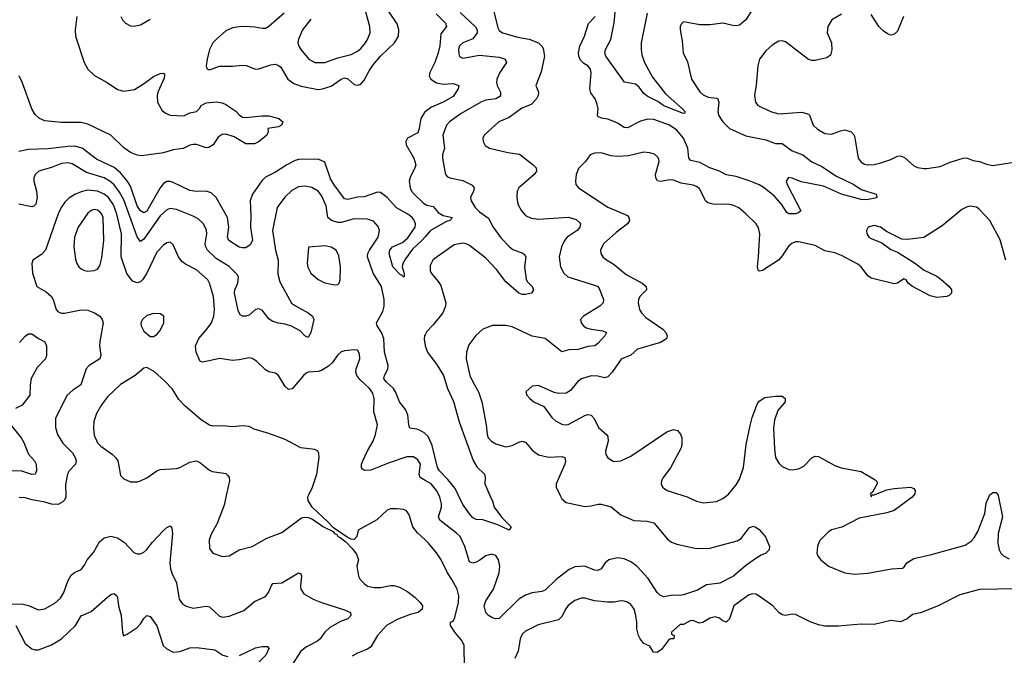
# Model space of a CAD drawing. Header units: inches. Extents: x 1649636 to 1815363, y 506543 to 641975.
# Tile 597 of 656: x 1757536 to 1763520, y 599029 to 602891. Entities that reach past the tile are written whole.
import ezdxf

# ---------------------------------------------------------------- set-up
doc = ezdxf.new("R2010")
doc.units = ezdxf.units.IN
doc.header["$MEASUREMENT"] = 0
for name, color, linetype in [('B7559', 7, 'Continuous'), ('B7569', 7, 'Continuous'), ('B7650', 7, 'Continuous'), ('B7660', 7, 'Continuous')]:
    doc.layers.add(name, color=color, linetype=linetype)

msp = doc.modelspace()

# ---------------------------------------------------------------- linework, layer by layer
at = {"layer": 'B7559', "color": 5}
for points, elevation in [([(1757816.9, 600000), (1757817.3, 599990), (1757809.3, 599970.7), (1757799.3, 599960.7), (1757770, 599944.8), (1757730, 599947.9), (1757690, 599960.3), (1757612.8, 599972.8), (1757570, 599985.1), (1757532.8, 599987.2)], 560), ([(1758791.5, 600000), (1758778.3, 599941.7), (1758737.4, 599830), (1758702, 599770), (1758688.8, 599730), (1758690, 599678), (1758710.3, 599650.3), (1758768.6, 599628.6), (1758810, 599632.7), (1758871.1, 599668.9), (1758950, 599690.4), (1759038.4, 599741.6), (1759130, 599775.2), (1759250, 599864.2), (1759270, 599869), (1759290, 599865.8), (1759316.2, 599856.2), (1759382, 599810), (1759441.1, 599781.1), (1759448.7, 599770), (1759463.2, 599763.2), (1759470.7, 599750), (1759484.3, 599744.3), (1759517.8, 599717.8), (1759557.5, 599677.5), (1759583.4, 599643.4), (1759595.5, 599610), (1759585.5, 599570), (1759595.5, 599510), (1759605.5, 599490), (1759630, 599465.5), (1759651, 599450), (1759690, 599440.3), (1759730, 599441.1), (1759790, 599452.7), (1759810, 599452.4), (1759843.7, 599443.7), (1759894.2, 599414.2), (1759940, 599380), (1759970.6, 599350), (1759984, 599330), (1759982.8, 599310), (1759958.8, 599290), (1759910, 599277.3), (1759830, 599246), (1759764.9, 599210), (1759711.2, 599148.8), (1759670, 599081.1), (1759650, 599066.4), (1759590, 599042.3), (1759557.1, 599022.9)], 580), ([(1760000, 599730.6), (1759954.1, 599774.1), (1759925.4, 599810), (1759903.5, 599883.5), (1759887.8, 599907.8), (1759870, 599915.6), (1759830, 599919.7), (1759790, 599918.7), (1759770, 599911.5), (1759707.7, 599852.3), (1759594, 599790), (1759584.9, 599750), (1759570, 599732.7), (1759550, 599734.5), (1759525.8, 599745.8), (1759442.8, 599802.8), (1759410, 599840.5), (1759314.3, 599930), (1759289.7, 599970), (1759287.7, 599992.3), (1759291.5, 600000)], 580), ([(1757410, 599338.4), (1757550, 599340.8), (1757590, 599331.6), (1757650, 599304.5), (1757689.1, 599310.9), (1757750, 599346.4), (1757783.7, 599376.3), (1757805, 599410), (1757830, 599479.3), (1757850, 599516.4), (1757870, 599532.4), (1757910, 599550.6), (1757930, 599577.3), (1757946.3, 599610), (1757985.4, 599654.6), (1758021.8, 599718.2), (1758050, 599743.1), (1758090, 599753.7), (1758130, 599742), (1758173.6, 599713.6), (1758230, 599653.4), (1758250, 599645.5), (1758270, 599646), (1758290, 599654.9), (1758310, 599672.7), (1758343.8, 599716.2), (1758410, 599786.4), (1758430, 599806), (1758450, 599815.5), (1758461.1, 599801.1), (1758464.9, 599770), (1758449.1, 599590), (1758453.5, 599553.5), (1758463.2, 599523.2), (1758490.3, 599470), (1758505.5, 599370), (1758524.1, 599344.1), (1758548.2, 599328.2), (1758590, 599315.6), (1758670, 599327.4), (1758690, 599324.2), (1758750, 599266), (1758770, 599260.8), (1758810, 599267.2), (1758898, 599302), (1758964.2, 599355.8), (1759030, 599386.9), (1759048.6, 599410), (1759066.2, 599453.8), (1759075.6, 599464.4), (1759130, 599470.2), (1759230, 599530.4), (1759244.9, 599524.9), (1759250, 599512), (1759242.8, 599450), (1759244.6, 599430), (1759262.6, 599402.6), (1759320.5, 599370), (1759370.4, 599350), (1759510, 599305.8), (1759546, 599290), (1759548.4, 599270), (1759530.5, 599250), (1759490, 599237.3), (1759421.1, 599198.9), (1759390.3, 599170), (1759363.1, 599130), (1759345.8, 599114.2), (1759279.3, 599080.7), (1759245.7, 599054.3), (1759190.3, 598970)], 560), ([(1757512.9, 599210), (1757570, 599101.3), (1757610, 599068.5), (1757630, 599062), (1757650, 599062.6), (1757730, 599092.7), (1757789.9, 599130.1), (1757874.7, 599210), (1757910.8, 599269.2), (1757970, 599294.3), (1758070, 599383.2), (1758090, 599398.5), (1758110, 599404.2), (1758126.7, 599390), (1758130, 599381), (1758136.3, 599330), (1758153.8, 599270), (1758160.5, 599170), (1758168, 599148), (1758190, 599158), (1758250, 599198.7), (1758270, 599219.3), (1758290, 599253), (1758310, 599270.5), (1758330, 599264.9), (1758369.1, 599209.1), (1758409, 599089), (1758430, 599068.2), (1758468.7, 599048.7), (1758510, 599053.1), (1758570, 599073.6), (1758610, 599076.9), (1758722.8, 599062.8), (1758770.8, 599030), (1758802, 599022)], 540), ([(1758871.3, 599028.7), (1758970, 599074), (1759010, 599082.6), (1759042, 599082), (1759050.3, 599070), (1759032.3, 599030), (1758991.6, 598988.4)], 540)]:
    msp.add_lwpolyline(points, dxfattribs=dict(at, elevation=elevation))
at = {"layer": 'B7569', "color": 5}
for points, elevation in [([(1760820, 600000), (1760830, 599978.8), (1760857.3, 599957.3), (1760970, 599934), (1761010, 599936.9), (1761052, 599948), (1761070, 599947.2), (1761130, 599930.2), (1761190, 599882.8), (1761268.7, 599848.7), (1761350, 599844.7), (1761390, 599834.9), (1761474.1, 599734.1), (1761496.6, 599716.6), (1761530, 599704.9), (1761650, 599678.8), (1761730, 599679.8), (1761896.2, 599723.8), (1761920.4, 599739.6), (1761970, 599803.7), (1761993.1, 599813.1), (1762010, 599808.4), (1762030, 599792.4), (1762068.5, 599748.5), (1762092.7, 599690), (1762090.4, 599669.7), (1762070.7, 599650), (1762041.7, 599638.3), (1762010, 599617.4), (1761947.6, 599572.4), (1761874, 599510), (1761792.1, 599467.9), (1761710, 599456.5), (1761655.8, 599424.2), (1761570, 599395.9), (1761550, 599392.5), (1761505.6, 599394.4), (1761450, 599383.5), (1761430, 599393), (1761410, 599411.6), (1761355.3, 599495.3), (1761286.9, 599570), (1761250, 599597.7), (1761210, 599614.8), (1761170, 599621.1), (1761117, 599610), (1761095.2, 599590), (1761070, 599554), (1761050, 599543.5), (1761030, 599545.5), (1760970, 599569.8), (1760910, 599566.3), (1760875.6, 599550), (1760796.1, 599490), (1760730, 599425.8), (1760710, 599415.9), (1760650, 599408.7), (1760610, 599393.8), (1760570.7, 599369.3), (1760450, 599252.8), (1760430, 599249.7), (1760410, 599256), (1760386.3, 599270), (1760368.3, 599288.3), (1760358.8, 599330), (1760370, 599360.3), (1760415.8, 599430), (1760450.4, 599530), (1760454.7, 599570), (1760445.3, 599610), (1760430, 599634.8), (1760404.2, 599644.2), (1760370, 599634.4), (1760333.2, 599606.8), (1760310, 599595.2), (1760290, 599589.8), (1760270, 599597.4), (1760242, 599690), (1760212.9, 599750), (1760191.7, 599771.7), (1760089.8, 599850), (1760082.3, 599870), (1760099.9, 599930), (1760100.2, 599950), (1760090.5, 599990), (1760085.2, 600000)], 560), ([(1760394.2, 600000), (1760410, 599964.7), (1760420.7, 599930), (1760467.2, 599867.2), (1760523.8, 599810), (1760511.3, 599790), (1760442.2, 599822.3), (1760350, 599851.3), (1760310, 599854), (1760290, 599864.7), (1760270, 599887.8), (1760230, 599945.7), (1760203.1, 600000)], 540), ([(1761567.3, 600000), (1761592.3, 599992.3), (1761650, 599966), (1761690, 599955.6), (1761770, 599963.6), (1761810, 599982.6), (1761832.9, 600000)], 580), ([(1762967.9, 600000), (1762960.4, 599990), (1762851, 599909), (1762805.9, 599894.1), (1762637.2, 599862.8), (1762532.2, 599807.8), (1762470, 599791.9), (1762450, 599778), (1762396.2, 599723.8), (1762384.5, 599690), (1762380.3, 599650), (1762388.8, 599630), (1762404.9, 599610), (1762451.8, 599570), (1762550, 599530.2), (1762610, 599522.5), (1762690, 599527.6), (1762835.2, 599555.2), (1762902, 599558), (1762910, 599562.8), (1762926.6, 599590), (1762970, 599617), (1763078.2, 599641.8), (1763281.1, 599698.9), (1763318, 599722), (1763337.2, 599742.8), (1763359.1, 599780.9), (1763401.7, 599890), (1763410, 599954), (1763429.2, 600000)], 580), ([(1762708.9, 600000), (1762710, 599992), (1762714, 600000)], 580), ([(1763482.4, 600000), (1763508.8, 599870), (1763482.8, 599770), (1763479.6, 599710), (1763489.2, 599669.2), (1763498.9, 599650), (1763514.2, 599634.2), (1763550, 599615.8)], 580), ([(1760239.7, 598950), (1760238, 599090), (1760221.8, 599121.8), (1760180.5, 599170), (1760155.1, 599210), (1760155.3, 599230), (1760170, 599237.3), (1760180.7, 599259.3), (1760202.2, 599350), (1760205.4, 599390), (1760194.7, 599430), (1760163.1, 599490), (1760135.6, 599530), (1760097.7, 599610), (1760070, 599651.3), (1760021.7, 599710), (1760000, 599730.6)], 580), ([(1763592.2, 599432.2), (1763370, 599429.8), (1763250, 599396.1), (1763118.4, 599330), (1763010, 599288), (1762962.4, 599277.6), (1762930, 599249.8), (1762890, 599232), (1762830, 599239.8), (1762730, 599215.6), (1762650, 599218.8), (1762510, 599206.5), (1762430, 599207), (1762390, 599213.8), (1762335.2, 599235.2), (1762250, 599277.7), (1762230, 599279.1), (1762190, 599271.8), (1762170, 599275.5), (1762150, 599289.8), (1762112.8, 599330), (1762030, 599388.5), (1762010, 599399.9), (1761990, 599402.4), (1761966, 599394), (1761876.5, 599330), (1761850, 599249.7), (1761830, 599229.8), (1761810, 599238.2), (1761790, 599255.5), (1761762.6, 599262.6), (1761730, 599254.3), (1761688, 599228), (1761665, 599225), (1761630, 599239.5), (1761610, 599238), (1761570, 599215.3), (1761550, 599216), (1761498, 599170), (1761498, 599158), (1761514, 599150), (1761510.8, 599130), (1761490.7, 599129.3), (1761479.6, 599120.4), (1761436.7, 599063.3), (1761410, 599047), (1761388.1, 599048.1), (1761365.4, 599085.4), (1761330, 599101.1), (1761307.1, 599130), (1761296.8, 599150), (1761286, 599190), (1761287.6, 599230), (1761281.5, 599270), (1761269.6, 599310), (1761250, 599337.6), (1761230, 599351.6), (1761210, 599358.4), (1761190, 599360.7), (1761148.8, 599351.2), (1761107.8, 599352.3), (1761030, 599359.8), (1760970, 599376.8), (1760950, 599377.1), (1760910, 599361.8), (1760870, 599330.9), (1760854, 599310), (1760832.5, 599267.5), (1760810, 599244.8), (1760686.2, 599213.8), (1760610, 599176.4), (1760590, 599158), (1760578.2, 599130), (1760565.2, 599054.8), (1760546, 599010)], 580)]:
    msp.add_lwpolyline(points, dxfattribs=dict(at, elevation=elevation))
at = {"layer": 'B7650', "color": 5}
for points, elevation in [([(1759306.1, 602893.9), (1759255.2, 602830), (1759230, 602772.3), (1759227.2, 602750), (1759232.3, 602730), (1759244.7, 602710), (1759293.7, 602650), (1759331, 602631), (1759390, 602631.1), (1759470, 602659), (1759550, 602680.2), (1759590, 602699.6), (1759610, 602715.3), (1759638, 602750), (1759650.9, 602770), (1759665.7, 602810), (1759663.9, 602850), (1759619.1, 603010)], 540), ([(1757883.4, 602910), (1757873.9, 602830), (1757875.5, 602790), (1757928.4, 602630), (1757951, 602590), (1757991.5, 602551.5), (1758069, 602510), (1758130, 602467.5), (1758170, 602455.8), (1758233.4, 602466.6), (1758295.8, 602504.2), (1758350, 602546.5), (1758390, 602563.8), (1758410, 602566), (1758417.1, 602557.1), (1758414.9, 602534.9), (1758376.3, 602450), (1758371.9, 602430), (1758373.8, 602390), (1758400.9, 602340.9), (1758422.1, 602322.1), (1758450, 602311.3), (1758533.1, 602306.9), (1758570, 602324.3), (1758610, 602333.4), (1758629.2, 602350.8), (1758638.8, 602370), (1758670, 602386.4), (1758731.3, 602391.3), (1758766.3, 602386.3), (1758790, 602376.3), (1758850, 602335), (1758870, 602312.7), (1758890, 602299), (1758910, 602296.5), (1759007.5, 602307.5), (1759050, 602306), (1759110.4, 602290), (1759136.3, 602270), (1759127.7, 602250), (1759110, 602239.7), (1759044.7, 602230), (1759046, 602210), (1759038, 602190), (1758990.8, 602150), (1758962.5, 602137.5), (1758910, 602135.8), (1758838.9, 602178.9), (1758790, 602196.3), (1758767.6, 602192.4), (1758742.7, 602177.3), (1758713, 602130), (1758685.1, 602114.9), (1758670, 602111.6), (1758611.6, 602131.6), (1758590, 602132.9), (1758570, 602128), (1758530, 602107.7), (1758470, 602100.8), (1758410, 602081.9), (1758276.3, 602063.7), (1758250, 602066.8), (1758210, 602084.9), (1758170, 602112.2), (1758090, 602189.9), (1757950, 602255.8), (1757910, 602265.6), (1757790, 602265.7), (1757690, 602276.8), (1757656.8, 602290), (1757630, 602315.1), (1757610, 602348.6), (1757551.9, 602511.9), (1757532.3, 602550)], 480), ([(1758150.3, 602910), (1758160.9, 602890), (1758179.5, 602870), (1758210, 602853.8), (1758230, 602852.4), (1758270, 602859.7), (1758330, 602893.4)], 520), ([(1759142.8, 602930), (1759050, 602849.7), (1759030, 602837.7), (1759010, 602836.4), (1758966.3, 602846.3), (1758909, 602849), (1758870, 602848.2), (1758830, 602840.7), (1758790, 602823.5), (1758730, 602771), (1758710, 602749.7), (1758689.5, 602710), (1758675.9, 602650), (1758670.4, 602610.4), (1758672.8, 602592.8), (1758690, 602586), (1758751.4, 602608.6), (1758830, 602608.8), (1758890, 602614.5), (1758912.5, 602612.5), (1758970, 602590.3), (1758990, 602591.4), (1759062.8, 602617.2), (1759090, 602619.8), (1759110, 602613.2), (1759122.5, 602602.5), (1759166.2, 602530), (1759202.7, 602502.7), (1759246.6, 602486.6), (1759350, 602466.4), (1759377, 602470), (1759430, 602487.1), (1759490, 602529.4), (1759510, 602536.8), (1759530, 602531.8), (1759570, 602496.8), (1759590, 602492.9), (1759610, 602500.1), (1759630, 602522.7), (1759659.2, 602580.8), (1759683.8, 602616.2), (1759730, 602670.1), (1759813.9, 602750), (1759837.6, 602790), (1759839.9, 602830), (1759830, 602865.1), (1759780.1, 602940.1)], 520), ([(1760000, 602331), (1759998.6, 602330), (1759974.6, 602290), (1759964.5, 602230), (1759955.7, 602204.3), (1759893.4, 602170), (1759882.3, 602150), (1759884.4, 602130), (1759931, 602050), (1759943.2, 602010), (1759938.6, 601990), (1759908.5, 601931.5), (1759903.9, 601910), (1759908.4, 601870), (1759917.7, 601850), (1759932.8, 601830), (1759990, 601776.1), (1760000, 601770)], 520), ([(1760000, 601571.8), (1759980.9, 601550), (1759924.4, 601495.6), (1759881.2, 601438.8), (1759865.3, 601410), (1759860.9, 601390), (1759872.2, 601347.8), (1759873.4, 601330), (1759870, 601326), (1759859.1, 601339.1), (1759850, 601340.7), (1759804.2, 601390), (1759782.2, 601470), (1759784.9, 601490), (1759802.8, 601510), (1759862.9, 601537.1), (1759895.1, 601564.9), (1759939.9, 601630), (1759941.3, 601650), (1759933.6, 601673.6), (1759920.9, 601690), (1759894.8, 601710), (1759827.2, 601747.2), (1759770, 601811), (1759730, 601840.2), (1759710, 601842.8), (1759630, 601814), (1759590, 601811.6), (1759530, 601797.8), (1759510, 601802.9), (1759446.7, 601886.7), (1759424.4, 601924.4), (1759390, 602026.2), (1759350, 602043.9), (1759230, 602040.5), (1759210, 602036.1), (1759159.2, 602010), (1759090, 601964.3), (1759030, 601934.2), (1759007.3, 601912.7), (1758951.3, 601830), (1758936.5, 601790), (1758941.3, 601701.3), (1758938.5, 601630), (1758950.6, 601550), (1758936.9, 601523.1), (1758910, 601504.1), (1758890, 601503.7), (1758869.6, 601509.6), (1758806.4, 601550), (1758798.6, 601570), (1758807.9, 601630), (1758799.9, 601690), (1758730.8, 601810.8), (1758699.2, 601839.2), (1758670, 601848.2), (1758610, 601846.6), (1758570, 601852.1), (1758470, 601901.7), (1758450, 601908.4), (1758430, 601907.7), (1758410, 601895.8), (1758390.4, 601869.6), (1758310, 601726.6), (1758290, 601718.1), (1758270, 601730.5), (1758250, 601759.4), (1758210, 601879), (1758190, 601912.5), (1758150, 601961.3), (1758110, 601992.8), (1758002.5, 602042.5), (1757916, 602110), (1757870, 602122), (1757830, 602121), (1757710, 602105.7), (1757590, 602101.3), (1757531, 602089)], 520), ([(1760000, 600375.6), (1759997.8, 600377.8), (1759970, 600394.2), (1759950, 600402.4), (1759907, 600410), (1759900.5, 600430), (1759894.2, 600490), (1759881.7, 600521.7), (1759845.1, 600570), (1759820.6, 600630), (1759807.6, 600650), (1759762.8, 600690), (1759749.8, 600710), (1759754, 600730), (1759773.4, 600766.6), (1759775.2, 600790), (1759753.2, 600870), (1759750, 600953), (1759735.7, 600990), (1759709, 601030), (1759705.7, 601050), (1759742.7, 601117.3), (1759751.2, 601150), (1759751.4, 601190), (1759734.3, 601270), (1759684.8, 601350), (1759649.9, 601450), (1759652.9, 601470), (1759662.9, 601490), (1759714, 601570), (1759722, 601610), (1759714.2, 601634.2), (1759686.5, 601666.5), (1759650, 601678.2), (1759570, 601680.6), (1759490, 601658.9), (1759470, 601659.2), (1759431.6, 601671.6), (1759409.8, 601690), (1759399, 601759), (1759370, 601823.5), (1759350, 601848.2), (1759311.7, 601871.7), (1759270, 601879.7), (1759230, 601875.3), (1759190, 601853.1), (1759146.9, 601813.1), (1759101.5, 601750), (1759073, 601610), (1759091.5, 601491.5), (1759107.2, 601430), (1759105, 601345), (1759117.5, 601297.5), (1759188.7, 601168.7), (1759211.7, 601151.7), (1759290.5, 601110), (1759314.9, 601090), (1759323.8, 601070), (1759305.5, 600990), (1759290, 600959.3), (1759270, 600969.5), (1759241.3, 601001.3), (1759188.6, 601028.6), (1759150, 601040.6), (1759106.3, 601046.3), (1759070, 601059.8), (1759050, 601074.3), (1759010, 601125.4), (1758990, 601133.7), (1758970, 601129.7), (1758930, 601096.4), (1758910, 601089.7), (1758890, 601089.7), (1758877.2, 601097.3), (1758864.7, 601124.7), (1758841.2, 601230), (1758844.5, 601250), (1758863.1, 601290), (1758865.6, 601325.6), (1758860.7, 601340.7), (1758810.4, 601390.4), (1758730, 601439.2), (1758677.5, 601490), (1758666.8, 601510), (1758663.2, 601530), (1758673, 601590), (1758672.2, 601612.2), (1758654, 601650), (1758620.5, 601680.5), (1758590, 601697.7), (1758490, 601737.8), (1758450, 601744.6), (1758430, 601736.2), (1758390, 601699.8), (1758310, 601584.2), (1758290, 601558.2), (1758270, 601542.6), (1758250, 601571.6), (1758170, 601795.7), (1758143.4, 601843.4), (1758110, 601886.8), (1758083.9, 601910), (1758050, 601929.9), (1757942.4, 601962.4), (1757854.6, 602014.6), (1757830, 602022.1), (1757790, 602016.9), (1757730, 601992.7), (1757664.7, 601975.3), (1757650, 601968.7), (1757630, 601951.1), (1757623.2, 601930), (1757623, 601910), (1757638.5, 601850), (1757643.5, 601810), (1757634.9, 601770), (1757621.8, 601758.2), (1757610, 601754.2), (1757530.8, 601770.8)], 540), ([(1760000, 600092), (1759969.8, 600110), (1759963.9, 600130), (1759971.4, 600190), (1759956.8, 600216.8), (1759930, 600234.8), (1759890, 600234.8), (1759781.7, 600198.3), (1759670, 600153.8), (1759632.6, 600152.6), (1759619.5, 600159.5), (1759613.6, 600170), (1759614, 600190), (1759622, 600210), (1759649.3, 600270.7), (1759683.5, 600330), (1759699.1, 600370), (1759711.1, 600430), (1759688.6, 600508.6), (1759691.2, 600588.8), (1759682.2, 600622.2), (1759662.6, 600650), (1759603.8, 600703.8), (1759584.5, 600730), (1759579.5, 600750), (1759581.5, 600770), (1759603.5, 600830), (1759600.5, 600860.5), (1759590, 600882.7), (1759570, 600885.1), (1759510, 600879.7), (1759490, 600873.6), (1759470, 600855.6), (1759434.6, 600805.4), (1759413.5, 600786.5), (1759370, 600759.2), (1759350, 600753.2), (1759290.2, 600749.8), (1759277.1, 600742.9), (1759261.5, 600730), (1759192.8, 600647.2), (1759170, 600643), (1759150, 600661.6), (1759109.8, 600729.8), (1759090, 600743), (1759050, 600751.3), (1759030, 600763), (1758976.3, 600816.3), (1758950, 600832.4), (1758930, 600836), (1758870, 600823.9), (1758830, 600821), (1758751.8, 600831.8), (1758650, 600809.6), (1758633.6, 600813.6), (1758609.7, 600870), (1758605.6, 600910), (1758625.9, 600954.1), (1758674.5, 601010), (1758701.4, 601050), (1758715.3, 601090), (1758721.1, 601130), (1758713.6, 601210), (1758690.7, 601290), (1758679.3, 601310), (1758610, 601370.9), (1758544.8, 601404.8), (1758521.9, 601421.9), (1758501, 601450), (1758470, 601523.7), (1758450, 601538.7), (1758430, 601535.1), (1758410, 601521.7), (1758370, 601479.1), (1758309, 601351), (1758282.8, 601310), (1758270, 601298.7), (1758250, 601291.9), (1758221.6, 601301.6), (1758187.8, 601347.8), (1758153.6, 601450), (1758154.3, 601590), (1758127.2, 601710), (1758106, 601766), (1758075.8, 601810), (1758050, 601831.4), (1758010, 601849.4), (1757950, 601854.8), (1757910, 601845.5), (1757871.1, 601828.9), (1757834.3, 601805.7), (1757810, 601781.7), (1757788.4, 601750), (1757770, 601711.6), (1757694.2, 601490), (1757670, 601463.5), (1757616.3, 601430), (1757610.4, 601409.6), (1757613.7, 601350), (1757641, 601270), (1757696.7, 601236.7), (1757729.3, 601209.3), (1757739.6, 601190), (1757757.8, 601130), (1757770, 601114.9), (1757790, 601107.2), (1757808.2, 601108.2), (1757910, 601127.2), (1757950, 601126.7), (1757990.4, 601110), (1758022.6, 601090), (1758038.5, 601070), (1758044, 601050), (1758023.4, 600936.6), (1758021.8, 600910), (1758029.1, 600850), (1758024.2, 600830), (1757959.5, 600790), (1757941.3, 600770), (1757907.1, 600672.9), (1757859.3, 600640.7), (1757824.9, 600610), (1757753.8, 600470), (1757753.9, 600413.9), (1757766.7, 600370), (1757798, 600318), (1757858.3, 600258.3), (1757874, 600230), (1757879.1, 600210), (1757874.9, 600190), (1757838, 600150), (1757826.9, 600130), (1757814.1, 600065.9), (1757816.9, 600000)], 560), ([(1757535.8, 600930), (1757570, 600968.8), (1757590, 600981.7), (1757610, 600983.1), (1757650, 600952.9), (1757690, 600933.7), (1757699.5, 600910), (1757699.5, 600850), (1757692.4, 600830), (1757642.9, 600777.1), (1757607.1, 600710), (1757599.4, 600670), (1757598.2, 600610), (1757551.3, 600548.7), (1757510, 600527.6)], 540), ([(1760000, 600976.2), (1759997.1, 600970), (1759994.6, 600950), (1760000, 600911.1)], 540), ([(1759291.5, 600000), (1759316.3, 600050), (1759342.6, 600130), (1759357, 600230), (1759355.1, 600255.1), (1759348.7, 600270), (1759330, 600279.3), (1759245.2, 600290), (1759150, 600339.8), (1759050, 600376.9), (1758962.3, 600402.3), (1758930, 600418.4), (1758890, 600423.6), (1758830, 600417.6), (1758770, 600423), (1758710, 600422), (1758690, 600428.3), (1758640.2, 600460.2), (1758542.2, 600542.2), (1758503, 600583), (1758465.2, 600645.2), (1758417.2, 600697.2), (1758354.2, 600754.2), (1758310, 600776.9), (1758290, 600774.5), (1758238.4, 600730), (1758150, 600675.1), (1758070, 600600.4), (1758032.9, 600550), (1758002.5, 600497.4), (1757987.3, 600450), (1757984.1, 600410), (1757990, 600367.3), (1758010, 600319.5), (1758030, 600299), (1758099.5, 600250), (1758119.5, 600230), (1758132, 600210), (1758137.6, 600190), (1758150, 600121), (1758170, 600100.7), (1758210, 600083), (1758250, 600083), (1758270, 600088.2), (1758310, 600108.2), (1758369.2, 600150), (1758390, 600158.4), (1758490, 600164.6), (1758510, 600170.3), (1758570, 600203.1), (1758609.6, 600210.4), (1758630, 600201.6), (1758690, 600154.4), (1758706.4, 600146.4), (1758776.5, 600136.5), (1758790, 600132.7), (1758802.3, 600122.3), (1758810.4, 600110), (1758811.8, 600090), (1758791.5, 600000)], 580), ([(1757470, 600443), (1757545, 600350), (1757561.7, 600321.7), (1757590.9, 600250.9), (1757626.5, 600210), (1757637.3, 600190), (1757639, 600150), (1757631.2, 600128.8), (1757610, 600127.6), (1757550, 600148.5), (1757470, 600149.8)], 540)]:
    msp.add_lwpolyline(points, dxfattribs=dict(at, elevation=elevation))
for points, elevation in [([(1757990, 601737.3), (1757970, 601731.6), (1757950, 601715.3), (1757892.1, 601630), (1757869.3, 601570), (1757865.4, 601510), (1757875.1, 601435.1), (1757883.1, 601410), (1757896.4, 601390), (1757910, 601376.4), (1757930, 601366.7), (1757950, 601363.7), (1757990, 601366.7), (1758010, 601375.5), (1758024.4, 601395.6), (1758035.1, 601444.9), (1758048.2, 601550), (1758043, 601690), (1758035.2, 601710), (1758023.7, 601723.7), (1758010, 601734)], 580), ([(1759390, 601517.4), (1759290.8, 601509.2), (1759283.9, 601410), (1759287.7, 601387.7), (1759306.7, 601350), (1759350, 601312.7), (1759390, 601292), (1759450, 601280.5), (1759470, 601282.8), (1759477.2, 601290), (1759483.7, 601310), (1759485.3, 601390), (1759475.2, 601455.2), (1759458.7, 601490), (1759428.9, 601508.9)], 560), ([(1758350, 601105.6), (1758310, 601094.3), (1758282.4, 601070), (1758272.4, 601050), (1758274, 601030), (1758290, 600999.1), (1758330, 600966), (1758350, 600966.8), (1758370, 600978.8), (1758390, 601002.8), (1758411.8, 601050), (1758412, 601090), (1758390, 601103.7)], 580)]:
    msp.add_lwpolyline(points, close=True, dxfattribs=dict(at, elevation=elevation))
at = {"layer": 'B7660', "color": 5}
for points, elevation in [([(1760406, 602990), (1760441.6, 602841.6), (1760450, 602825.3), (1760470.7, 602810), (1760563.7, 602783.7), (1760632.7, 602772.7), (1760690.1, 602750.1), (1760710, 602730.3), (1760716.7, 602716.7), (1760725.8, 602670), (1760705.9, 602574.1), (1760672.4, 602490), (1760688.7, 602450), (1760687.2, 602430), (1760676.5, 602410), (1760643.9, 602376.1), (1760587.5, 602352.5), (1760510, 602297.2), (1760448.5, 602270), (1760358.4, 602190), (1760350.4, 602170), (1760353, 602150), (1760366, 602126), (1760391.3, 602110), (1760503.7, 602083.7), (1760573.3, 602073.3), (1760656, 602010), (1760674.9, 601990), (1760677.6, 601970), (1760663.2, 601950), (1760570.3, 601870), (1760558.9, 601850), (1760557.8, 601810), (1760564.4, 601770), (1760586, 601730), (1760610, 601702), (1760644.3, 601684.3), (1760690, 601679.7), (1760871.3, 601691.3), (1760917.6, 601677.6), (1760939, 601659), (1760944.2, 601650), (1760940.3, 601630), (1760923.6, 601610), (1760864.2, 601570), (1760847.5, 601550), (1760828.2, 601510), (1760814.9, 601450), (1760822.6, 601390), (1760842.4, 601350), (1760868.4, 601328.4), (1761036.3, 601276.3), (1761050.4, 601270), (1761058.6, 601258.6), (1761084.2, 601190), (1761083.1, 601170), (1761061.3, 601150), (1760963.1, 601090), (1760944.9, 601070), (1760948.8, 601050), (1760963.1, 601030), (1760979.6, 601019.6), (1761010, 601010.2), (1761081.1, 601001.1), (1761103, 600990), (1761091.7, 600970), (1761050, 600923.5), (1761030.9, 600909.1), (1760990, 600905.8), (1760930, 600886.6), (1760874.1, 600885.9), (1760830, 600872.3), (1760730, 600954), (1760650, 600968.5), (1760530, 601024.8), (1760490, 601032), (1760410, 601033), (1760350, 601011.2), (1760308.7, 600971.3), (1760265.3, 600914.7), (1760251.1, 600870), (1760250.2, 600830), (1760271.1, 600730), (1760289.2, 600690), (1760325, 600630), (1760345.4, 600570), (1760370.9, 600430), (1760376.9, 600370), (1760383.9, 600350), (1760403.1, 600330), (1760430, 600314), (1760490, 600295.8), (1760530, 600304.2), (1760570, 600324.9), (1760590.2, 600330.2), (1760610, 600323.6), (1760650, 600275.2), (1760690, 600247.2), (1760750, 600233.7), (1760830, 600236.1), (1760850.2, 600230.2), (1760854.3, 600210), (1760850.2, 600190), (1760796.4, 600070), (1760796.4, 600050), (1760820, 600000)], 560), ([(1761986.7, 602950), (1761949.1, 602890), (1761910, 602857.8), (1761890, 602853.5), (1761870, 602855.5), (1761810, 602869.8), (1761730, 602859.7), (1761670, 602859.6), (1761570, 602877.2), (1761556.3, 602863.7), (1761550.7, 602850), (1761550.5, 602830), (1761562.3, 602762.3), (1761568.7, 602690), (1761595.6, 602635.6), (1761619, 602530), (1761670, 602451.7), (1761690, 602433.4), (1761720, 602420), (1761770, 602414.7), (1761778.4, 602410), (1761786, 602390), (1761779.3, 602330), (1761783.8, 602310), (1761809.3, 602270), (1761850, 602230.2), (1761950, 602184.6), (1762070, 602160.8), (1762130, 602138.8), (1762170, 602137.7), (1762230, 602094.2), (1762294.9, 602070), (1762350, 602027.2), (1762410, 601999), (1762500.4, 601940.4), (1762605.5, 601890), (1762650, 601859.5), (1762741, 601830), (1762744.7, 601810), (1762734.4, 601805.6), (1762683.1, 601796.9), (1762650, 601797.7), (1762530, 601831.7), (1762420.2, 601880.2), (1762286.1, 601906.1), (1762230, 601928.8), (1762208.8, 601931.2), (1762194, 601910), (1762199.7, 601890), (1762284, 601730), (1762270, 601718), (1762250, 601711.8), (1762210, 601711.6), (1762198.6, 601718.6), (1762165.4, 601770), (1762120.4, 601820.4), (1762053.8, 601873.8), (1762030, 601887), (1761975.6, 601910), (1761890, 601937.6), (1761830, 601947.7), (1761789.7, 601970), (1761730, 601991.2), (1761670, 602024), (1761614.6, 602034.6), (1761602, 602050), (1761597.5, 602110), (1761570.9, 602170), (1761530, 602219.9), (1761484.4, 602250), (1761390, 602284.7), (1761354, 602286), (1761310, 602273.5), (1761230, 602234.2), (1761210, 602236.8), (1761170, 602262.3), (1761136.8, 602276.8), (1761110, 602286.2), (1761071.8, 602291.8), (1761050, 602302), (1761047, 602310), (1761051.5, 602350), (1761044.4, 602384.4), (1761032.8, 602410), (1761007.2, 602447.2), (1761000.9, 602470), (1761008.4, 602568.5), (1761004.7, 602590), (1760989.8, 602609.8), (1760964.5, 602624.5), (1760944.5, 602644.5), (1760934.2, 602670), (1760931.9, 602690), (1760940.9, 602730), (1760969.7, 602790), (1760993.3, 602866.7), (1761033.5, 602910)], 560), ([(1761349.5, 602930), (1761313.7, 602750), (1761312.3, 602710), (1761317.5, 602677.5), (1761333.7, 602630), (1761381.3, 602541.3), (1761460.3, 602440.3), (1761563.8, 602350), (1761580.7, 602330), (1761577.5, 602322.5), (1761570, 602320.9), (1761450, 602368.1), (1761414.4, 602394.4), (1761350, 602425.2), (1761330, 602442.5), (1761301.3, 602481.3), (1761278.2, 602498.2), (1761211.3, 602511.3), (1761098.5, 602670), (1761092.8, 602690), (1761096, 602710), (1761128, 602770), (1761148.8, 602871.2), (1761159.5, 602979.5)], 540), ([(1760213.6, 602933.6), (1760307.1, 602847.1), (1760317, 602830), (1760315.8, 602810), (1760290, 602774.5), (1760229.6, 602750.4), (1760210, 602732.6), (1760203.8, 602710), (1760204.2, 602684.2), (1760210, 602668.2), (1760230, 602658), (1760330, 602675), (1760450, 602662.8), (1760486.7, 602650), (1760493.8, 602630), (1760454.4, 602570), (1760435.5, 602530), (1760433.1, 602510), (1760437.6, 602490), (1760457.8, 602450), (1760459.3, 602430), (1760455, 602425), (1760430, 602410.6), (1760370, 602402.1), (1760338.9, 602390), (1760218.3, 602321.7), (1760148.8, 602271.2), (1760131, 602250), (1760107.7, 602190), (1760118.2, 602110), (1760105.2, 602070), (1760105, 602050), (1760119.2, 601970), (1760124, 601950), (1760135.8, 601935.8), (1760149.4, 601929.4), (1760230, 601914.8), (1760286.2, 601886.2), (1760299, 601870), (1760294.9, 601850), (1760276.9, 601810), (1760279.6, 601790), (1760304.7, 601750), (1760330, 601723.6), (1760384.7, 601684.7), (1760412.9, 601630), (1760462.8, 601562.8), (1760513.1, 601510), (1760533.9, 601493.9), (1760593.2, 601473.2), (1760604.6, 601464.6), (1760611.8, 601450), (1760603.2, 601390), (1760615.2, 601315.2), (1760621.1, 601301.1), (1760650.3, 601270), (1760659.5, 601250), (1760646.8, 601230), (1760610, 601220.4), (1760590, 601220.4), (1760570, 601228.3), (1760490, 601298.7), (1760433.6, 601373.6), (1760370, 601441.1), (1760270, 601519.8), (1760250, 601529.8), (1760230, 601532.5), (1760177.4, 601522.6), (1760059.1, 601440.9), (1760047.4, 601430), (1760030, 601397.2), (1760030, 601364), (1760036.5, 601350), (1760079.8, 601299.8), (1760095, 601275), (1760126, 601170), (1760123.9, 601150), (1760107.9, 601110), (1760050, 601036.4), (1760010, 600997.3), (1760000, 600976.2)], 540), ([(1760066.7, 602926.8), (1760124.3, 602870), (1760131.1, 602850), (1760095.6, 602804.4), (1760088.7, 602731.3), (1760080.1, 602690), (1760059.8, 602630), (1760028.1, 602570), (1760025.4, 602550), (1760034.2, 602530), (1760070, 602506.7), (1760110, 602499.2), (1760170, 602502.7), (1760204.4, 602490), (1760200.8, 602470), (1760170, 602425), (1760110.3, 602390), (1760040, 602360), (1760000, 602331)], 520), ([(1762530, 602925.1), (1762471.6, 602890), (1762447, 602850), (1762443.5, 602810), (1762469, 602750), (1762472.7, 602707.3), (1762464.5, 602675.5), (1762440.7, 602659.3), (1762370, 602642), (1762350, 602642.2), (1762330, 602648.8), (1762190, 602755.4), (1762170, 602762), (1762150, 602759.7), (1762110, 602735.4), (1762070, 602702.6), (1762032.6, 602650), (1762022, 602610), (1762012.8, 602492.8), (1762002, 602430), (1762007.2, 602390), (1762023, 602370), (1762106, 602330), (1762150, 602319.6), (1762290, 602329.1), (1762330, 602316.5), (1762336, 602310), (1762358, 602250), (1762385.6, 602225.6), (1762430, 602200.2), (1762470, 602194.7), (1762523.8, 602216.2), (1762550, 602220.7), (1762589.3, 602209.3), (1762606.5, 602190), (1762612.4, 602172.4), (1762632.8, 602050), (1762650, 602024.9), (1762670, 602013.8), (1762690, 602009.3), (1762730, 602011.3), (1762770, 602020.7), (1762830, 602040.7), (1762870, 602060.7), (1762890, 602064.2), (1762914, 602054), (1762970, 602002.4), (1762992.6, 601992.6), (1763030, 601986.5), (1763050, 601985.8), (1763130, 601998.6), (1763190, 602026.2), (1763270.2, 602050.2), (1763290, 602051.4), (1763330, 602034.4), (1763370, 602028.4), (1763412.3, 602012.3), (1763450, 602005.6), (1763630, 602033.8)], 580), ([(1762906.4, 602910), (1762870, 602820.5), (1762854.6, 602805.4), (1762840.5, 602799.5), (1762830, 602796.8), (1762810, 602803.9), (1762782.8, 602822.8), (1762758, 602850), (1762710, 602922)], 580), ([(1763529.9, 601430), (1763493.9, 601553.9), (1763431.6, 601671.6), (1763370, 601737.7), (1763350, 601751.1), (1763310, 601756.9), (1763290, 601752.6), (1763262.1, 601737.9), (1763142.6, 601637.4), (1763030, 601568.4), (1762930, 601555.3), (1762897, 601557), (1762804.1, 601604.1), (1762766.6, 601630), (1762730, 601640.4), (1762693.4, 601630), (1762683.1, 601610), (1762683.7, 601590), (1762697.1, 601570), (1762710, 601561.1), (1762774.9, 601534.9), (1762830, 601494.9), (1762870, 601479.3), (1762973.7, 601413.7), (1763033, 601370), (1763110, 601332.9), (1763135, 601315), (1763184.6, 601270), (1763199.5, 601250), (1763199.5, 601230), (1763184.4, 601215.6), (1763170.2, 601209.8), (1763110, 601203.1), (1763070, 601212.9), (1762962.9, 601270), (1762936.2, 601290), (1762924, 601310), (1762910, 601316.2), (1762870.3, 601289.7), (1762850, 601286.3), (1762710, 601320.5), (1762690, 601333.6), (1762649.2, 601389.2), (1762630, 601405.8), (1762530, 601458.9), (1762490, 601473.4), (1762430, 601486.3), (1762370, 601518), (1762270, 601541.4), (1762250, 601540.9), (1762228.2, 601531.8), (1762210, 601516.4), (1762170, 601455.1), (1762147.8, 601430), (1762050, 601366.6), (1762030, 601363.5), (1762023.5, 601370), (1762019.3, 601390), (1762027.1, 601450), (1762034, 601590), (1762027.1, 601627.1), (1762011.1, 601650), (1761950, 601711.1), (1761906.8, 601746.8), (1761870, 601764.5), (1761850, 601768.9), (1761750, 601770.6), (1761718.1, 601778.1), (1761703.8, 601790), (1761670, 601860.5), (1761654.4, 601874.4), (1761630, 601885.6), (1761556.8, 601896.8), (1761510, 601915.6), (1761490, 601917.7), (1761430, 601907.4), (1761412.6, 601912.6), (1761401.7, 601930), (1761400.9, 601950), (1761421.7, 602030), (1761420.5, 602040.5), (1761415.2, 602055.2), (1761393.4, 602073.4), (1761362.9, 602082.9), (1761330, 602086.4), (1761236.4, 602063.6), (1761170, 602059.8), (1761130, 602063.5), (1761070, 602081), (1761030, 602079.1), (1761003.8, 602070), (1760975.8, 602030), (1760933.2, 601986.8), (1760918.3, 601950), (1760913.1, 601910), (1760917, 601890), (1760932.4, 601870), (1761110, 601752.6), (1761230, 601700.7), (1761239.1, 601690), (1761243, 601670), (1761230.4, 601650), (1761161.6, 601598.4), (1761083.2, 601530), (1761065.8, 601490), (1761067.8, 601470), (1761079.5, 601450), (1761095.6, 601435.6), (1761150, 601402.8), (1761222.9, 601342.9), (1761319, 601290), (1761343.7, 601270), (1761345.3, 601250), (1761304.2, 601210), (1761296.9, 601190), (1761295.8, 601170), (1761303.6, 601130), (1761315.8, 601110), (1761342.4, 601082.4), (1761445.3, 601010), (1761462.8, 600990), (1761470.3, 600970), (1761467.3, 600952.7), (1761430.7, 600930), (1761290.4, 600890), (1761250, 600852.8), (1761191.5, 600828.5), (1761137.3, 600750), (1761110, 600721), (1761090, 600714.2), (1761050, 600724.2), (1761010, 600727.3), (1760950.2, 600709.8), (1760927.5, 600692.5), (1760882.7, 600637.3), (1760857.7, 600622.3), (1760810, 600618.7), (1760784.7, 600624.8), (1760689.3, 600669.3), (1760650, 600665.2), (1760612, 600630), (1760618, 600610), (1760636, 600590), (1760661, 600570), (1760721.3, 600541.3), (1760770, 600473), (1760792.8, 600452.8), (1760830, 600432.4), (1760850, 600428.9), (1760870, 600432), (1760970, 600485.2), (1760990, 600491.4), (1761010, 600488.8), (1761028.4, 600468.4), (1761052.9, 600412.9), (1761103.1, 600370), (1761110, 600358), (1761113.2, 600330), (1761096.9, 600270), (1761097.6, 600250), (1761110, 600228.2), (1761147.2, 600207.2), (1761190, 600210.2), (1761250, 600238.2), (1761470, 600387.6), (1761510, 600400.7), (1761534.2, 600394.2), (1761552.6, 600372.6), (1761559.7, 600350), (1761561.1, 600310), (1761556, 600290), (1761491.2, 600168.8), (1761445.8, 600110), (1761436.1, 600090), (1761434.6, 600070), (1761443.7, 600050), (1761470.6, 600030), (1761567.3, 600000)], 580), ([(1760000, 601770), (1760010, 601763.9), (1760050, 601756.2), (1760080.1, 601720.1), (1760110, 601700.7), (1760166, 601690), (1760151, 601670), (1760130, 601665.6), (1760033.4, 601610), (1760000, 601571.8)], 520), ([(1760000, 600911.1), (1760000.2, 600910), (1760015.4, 600870), (1760072.8, 600792.8), (1760111, 600730), (1760135.9, 600650), (1760172, 600572), (1760206.6, 600446.6), (1760293.2, 600213.2), (1760315.1, 600175.1), (1760360.5, 600130), (1760365.5, 600110), (1760363, 600070), (1760394.2, 600000)], 540), ([(1761832.9, 600000), (1761846, 600010), (1761890, 600064.4), (1761910, 600099.1), (1761934.4, 600170), (1761950.7, 600310), (1761974.6, 600425.4), (1761986.8, 600473.2), (1762020.9, 600559.1), (1762030, 600573.4), (1762065.6, 600594.4), (1762130, 600603.7), (1762170, 600603), (1762187.3, 600590), (1762188, 600570), (1762144.1, 600515.9), (1762123.2, 600456.8), (1762117.5, 600410), (1762122.6, 600282.6), (1762130, 600230.8), (1762150, 600195.8), (1762170, 600177), (1762210, 600157), (1762230, 600155.3), (1762270, 600161.3), (1762301.7, 600178.3), (1762351.2, 600228.8), (1762370, 600239.3), (1762390, 600236.4), (1762490, 600182.7), (1762527.5, 600167.5), (1762650, 600146.4), (1762735.3, 600095.2), (1762744.7, 600084.7), (1762747, 600070), (1762719.7, 600020.3), (1762707.6, 600010), (1762708.9, 600000)], 580), ([(1760203.1, 600000), (1760182.2, 600042.2), (1760138.1, 600098.1), (1760087.7, 600150), (1760075.2, 600170), (1760043.3, 600303.3), (1760017.8, 600357.8), (1760000, 600375.6)], 540), ([(1760085.2, 600000), (1760069.1, 600030), (1760036.8, 600070), (1760000, 600092)], 560), ([(1762714, 600000), (1762716, 600004), (1762730, 600003.6), (1762806.1, 600033.9), (1762850, 600042.8), (1762950, 600050.3), (1762970, 600042), (1762978.4, 600030), (1762975.3, 600010), (1762967.9, 600000)], 580), ([(1763429.2, 600000), (1763430, 600002), (1763450, 600018), (1763470, 600017.3), (1763482, 600002), (1763482.4, 600000)], 580)]:
    msp.add_lwpolyline(points, dxfattribs=dict(at, elevation=elevation))

doc.saveas('drawing.dxf')
